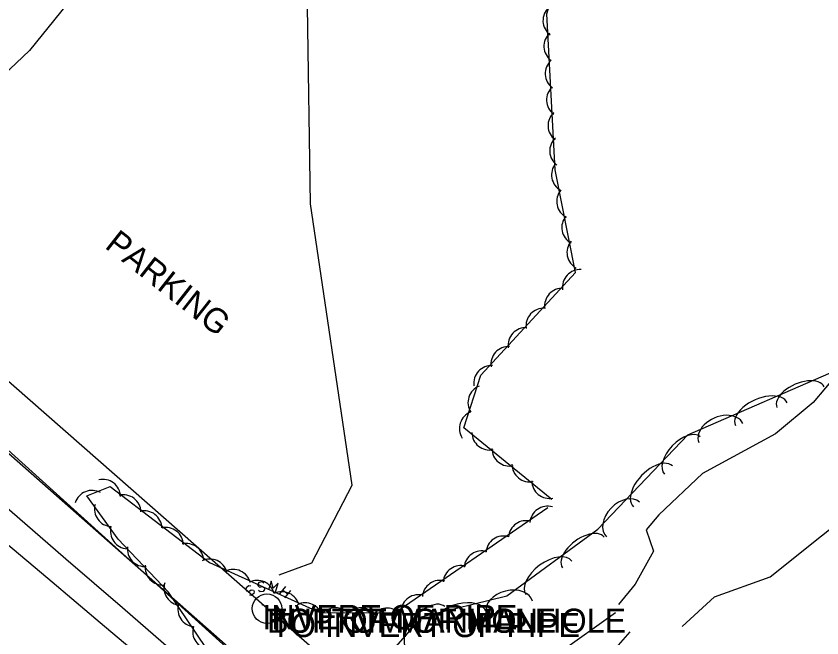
# Model space of a CAD drawing. Extents: x 1441650 to 1491889, y 345904 to 358319.
# Drawn here: x 1444224.6 to 1444391.3, y 355738.5 to 355867 of the extents above; entities that cross this region are included whole.
import ezdxf

# ---------------------------------------------------------------- set-up
doc = ezdxf.new("R2010")
doc.units = 0
for name, color, linetype in [('S_DITCHLINE', 7, 'Continuous'), ('S_GAS_UTILITIES', 7, 'Continuous'), ('S_MANHOLE_ANNOT', 7, 'Continuous'), ('S_PARKING', 7, 'Continuous'), ('S_PARKING_ANNOT', 7, 'Continuous'), ('S_SANITARY_SEWER', 7, 'Continuous'), ('S_SANITARY_SEWER_ANNOT', 7, 'Continuous'), ('S_STREAM', 7, 'Continuous'), ('S_TREE', 7, 'Continuous'), ('S_UTL_PT_SYM', 7, 'Continuous'), ('S_WATER_UTILITIES', 7, 'Continuous')]:
    doc.layers.add(name, color=color, linetype=linetype)

msp = doc.modelspace()

# ---------------------------------------------------------------- linework, layer by layer
at = {"layer": 'S_DITCHLINE'}
for points in [[(1444135.16, 355842.57), (1444144.2, 355836.92), (1444155.2, 355826.5), (1444166.2, 355816.08), (1444177.19, 355805.66), (1444188.19, 355795.24), (1444199.88, 355785.15), (1444211.56, 355775.06), (1444223.25, 355764.97), (1444234.93, 355754.87), (1444246.62, 355744.78), (1444258.3, 355734.69), (1444269.99, 355724.6), (1444281.68, 355714.51), (1444290.53, 355705.76), (1444310.06, 355696.3), (1444317.36, 355695.86), (1444320.59, 355701.42), (1444323.59, 355707.3), (1444330.22, 355721.33), (1444336.85, 355735.37), (1444348.6, 355743.78)], [(1444132.92, 355839.7), (1444139.91, 355831.65), (1444150.98, 355821.33), (1444162.05, 355811.01), (1444173.12, 355800.69), (1444184.19, 355790.37), (1444195.94, 355780.49), (1444207.68, 355770.61), (1444219.43, 355760.73), (1444231.17, 355750.85), (1444242.92, 355740.97), (1444254.66, 355731.09), (1444266.41, 355721.21), (1444278.15, 355711.33), (1444287.99, 355702.87), (1444299.18, 355696.64), (1444310.36, 355690.41)], [(1444317.75, 355667.42), (1444320.73, 355689.86), (1444329.81, 355703.72), (1444336.63, 355717.06), (1444343.45, 355730.39), (1444351.67, 355739.76)]]:
    msp.add_lwpolyline(points, dxfattribs=at)
at = {"layer": 'S_GAS_UTILITIES'}
msp.add_line((1443985.61, 355985.85), (1444831.24, 355240.87), dxfattribs=at)
at = {"layer": 'S_PARKING'}
for points in [[(1444289.16, 355936.35), (1444227.43, 355859.94), (1444204.25, 355838.06), (1444201.65, 355835), (1444194.26, 355833.46), (1444186.68, 355839.14), (1444176.52, 355846.26), (1444169.21, 355852.65), (1444169.56, 355862.16), (1444182.92, 355883.3), (1444217.02, 355924.12), (1444222.15, 355936.92), (1444216.54, 355950.72), (1444205.61, 355964.27), (1444203.69, 355977.58), (1444207.67, 355993.29), (1444217.17, 356004.64)], [(1444279.03, 355751.57), (1444285.81, 355754.01), (1444294.18, 355770.06), (1444285.53, 355828.27), (1444284.93, 355869.06), (1444292.79, 355885.85), (1444319.76, 355917.63)]]:
    msp.add_lwpolyline(points, dxfattribs=at)
at = {"layer": 'S_SANITARY_SEWER'}
for p, q in [((1444201.27, 355810.66), (1444279.33, 355742.27)), ((1444272.21, 355748.88), (1444272.13, 355748.49)), ((1444272.75, 355749.26), (1444272.21, 355748.88)), ((1444273.18, 355749.19), (1444272.75, 355749.26)), ((1444279.18, 355747.64), (1444280.42, 355749.11)), ((1444272.13, 355748.49), (1444272.32, 355748.22)), ((1444272.32, 355748.22), (1444272.75, 355748.1)), ((1444272.75, 355748.1), (1444273.29, 355748.45)), ((1444273.29, 355747.29), (1444272.91, 355747.36)), ((1444273.29, 355748.45), (1444273.76, 355748.37)), ((1444273.84, 355747.67), (1444273.29, 355747.29)), ((1444273.76, 355748.37), (1444273.91, 355748.1)), ((1444273.91, 355748.1), (1444273.84, 355747.67)), ((1444279.84, 355748.41), (1444280.81, 355747.6)), ((1444281.39, 355748.29), (1444280.15, 355746.82)), ((1444279.33, 355742.27), (1444417.64, 355621.87))]:
    msp.add_line(p, q, dxfattribs=at)
for points in [[(1444275.85, 355749.81), (1444275.5, 355750.08), (1444274.84, 355750), (1444274.61, 355749.65), (1444274.65, 355749.34), (1444275, 355749.03), (1444275.62, 355749.15), (1444276.01, 355748.84), (1444276.04, 355748.53), (1444275.77, 355748.14), (1444275.15, 355748.06), (1444274.8, 355748.33)], [(1444278.29, 355747.95), (1444278.83, 355749.81), (1444277.79, 355748.8), (1444277.4, 355750.23), (1444276.86, 355748.37)]]:
    msp.add_lwpolyline(points, dxfattribs=at)
msp.add_circle((1444276.53, 355744.57), 3.05, dxfattribs=at)
at = {"layer": 'S_STREAM'}
for points in [[(1444441.93, 355828.65), (1444429.04, 355823.72), (1444420.65, 355816.52), (1444408.37, 355802.07), (1444401.88, 355800.24), (1444394.64, 355793.25), (1444389.5, 355787.19), (1444381.75, 355780.67), (1444366.63, 355772.48), (1444357.59, 355763.93), (1444355, 355760.85), (1444356.46, 355756.48), (1444352.71, 355749.61), (1444349.23, 355745.43)], [(1444362.43, 355740.87), (1444369.13, 355746.99), (1444380.64, 355751.13), (1444401.82, 355768.08), (1444408.39, 355775.83), (1444420.35, 355789.89), (1444428.21, 355798.87), (1444433.51, 355806.91), (1444440.33, 355807.72), (1444447.6, 355807.28)]]:
    msp.add_lwpolyline(points, dxfattribs=at)
at = {"layer": 'S_TREE'}
for points in [[(1444335.47, 355767.15), (1444317.25, 355781.92), (1444320.8, 355792.84), (1444340.34, 355814.03), (1444336.11, 355835.29), (1444334.45, 355867.53), (1444340.21, 355886.38)], [(1444439.99, 355632.37), (1444455.08, 355641.66), (1444458.51, 355659.06), (1444456.24, 355689.92), (1444457.49, 355706.97), (1444468, 355722.01), (1444463.75, 355737.74), (1444452.88, 355736.12), (1444428.18, 355730.23), (1444396.54, 355732.23), (1444378.65, 355715.51), (1444375.93, 355687.86), (1444361.42, 355675.31), (1444312.57, 355716.37), (1444299.15, 355732.14), (1444308.73, 355742.97), (1444326.15, 355747.23), (1444344.95, 355760.97), (1444363.61, 355780.49), (1444395.92, 355794.52), (1444417.37, 355810.55), (1444437.99, 355829.22), (1444461.16, 355842.18)], [(1444318.7, 355702.55), (1444317.13, 355685.89), (1444309.59, 355679.56), (1444296.06, 355686.88), (1444269.59, 355714.56), (1444263.99, 355736.32), (1444256.13, 355748), (1444245.76, 355758.92), (1444239.24, 355767.87), (1444244.12, 355769.82), (1444264.67, 355754.12), (1444287.45, 355743.76), (1444302.99, 355743.67), (1444334.64, 355765.46)]]:
    msp.add_lwpolyline(points, dxfattribs=at)
for centre, start, end in [((1444337.26, 355866.14), 132.149, 233.7459), ((1444337.46, 355860.81), 132.149, 233.7459), ((1444337.72, 355855.17), 132.149, 233.7459), ((1444337.99, 355849.74), 132.149, 233.7459), ((1444338.3, 355844.44), 132.149, 233.7459), ((1444338.65, 355839.17), 132.149, 233.7459), ((1444321.75, 355787.17), 111.2254, 212.8223), ((1444319.98, 355781.81), 111.2254, 212.8223)]:
    msp.add_arc(centre, 3.64, start, end, dxfattribs=at)
for centre, major_axis, ratio, start_param, end_param in [((1444339.03, 355834.25), (3.6, 0.58), 0.999957, 2.2904, 4.0636), ((1444340.1, 355828.71), (3.6, 0.58), 0.999957, 2.2904, 4.0636), ((1444341.16, 355823.37), (3.6, 0.58), 0.999957, 2.2904, 4.0636), ((1444342.23, 355818.17), (3.6, 0.58), 0.999957, 2.2904, 4.0636), ((1444341.28, 355811.01), (-2.93, -2.17), 0.999999, 4.013345, 5.786546), ((1444337.6, 355807.14), (-2.93, -2.17), 0.999999, 4.013345, 5.786546), ((1444333.75, 355803.01), (-2.93, -2.17), 0.999999, 4.013347, 5.786547), ((1444330.06, 355799.01), (-2.93, -2.17), 0.999999, 4.013347, 5.786547), ((1444326.49, 355795.09), (-2.93, -2.17), 0.999999, 4.013345, 5.786546), ((1444322.96, 355791.16), (-2.93, -2.17), 0.999999, 4.013345, 5.786546), ((1444386.91, 355788.29), (-4.89, -2.12), 0.541728, 3.142929, 6.284522), ((1444378.79, 355784.77), (-5.37, -2.33), 0.551126, 3.142972, 6.284565), ((1444370.42, 355780.85), (-4.54, -1.96), 0.686614, 3.143857, 6.28545), ((1444322.56, 355780.99), (3.64, 0.12), 0.999998, 3.111764, 4.884964), ((1444362.46, 355776.22), (-3.68, -3.85), 0.542557, 3.142649, 6.284241), ((1444326.7, 355777.68), (3.64, 0.12), 0.999998, 3.111763, 4.884964), ((1444330.85, 355774.41), (3.64, 0.12), 0.999998, 3.111763, 4.884964), ((1444356.35, 355769.84), (-4.04, -4.22), 0.55197, 3.142683, 6.284276), ((1444242.59, 355767.64), (-2.9, 2.21), 0.99973, 3.825789, 5.598989), ((1444334.95, 355770.99), (3.64, 0.12), 0.999998, 3.111763, 4.884964), ((1444240.32, 355765.36), (-3.38, -1.35), 0.999655, 3.825789, 5.598989), ((1444246.82, 355764.45), (-2.9, 2.21), 0.99973, 3.825789, 5.598989), ((1444350.17, 355762.99), (-3.42, -3.57), 0.687665, 3.143385, 6.284977), ((1444244.48, 355765.19), (1.02, -3.5), 0.999827, 4.170981, 5.944182), ((1444334.55, 355762.08), (-3.02, -2.04), 0.999733, 3.83451, 5.607711), ((1444251.15, 355761.14), (-2.9, 2.21), 0.99973, 3.825789, 5.598989), ((1444330.11, 355759.11), (-3.02, -2.04), 0.999733, 3.83451, 5.607711), ((1444247.78, 355760.6), (1.02, -3.5), 0.999827, 4.170981, 5.944182), ((1444255.61, 355757.69), (-2.9, 2.21), 0.99973, 3.825789, 5.598989), ((1444341.98, 355756.18), (-4.32, -3.16), 0.540586, 3.141667, 6.28326), ((1444325.45, 355755.94), (-3.02, -2.04), 0.999733, 3.83451, 5.607711), ((1444251.29, 355756.91), (1.41, -3.36), 0.999764, 4.188986, 5.962186), ((1444259.81, 355754.39), (-2.9, 2.21), 0.99973, 3.825789, 5.598989), ((1444320.96, 355752.86), (-3.02, -2.04), 0.999733, 3.83451, 5.607711), ((1444334.83, 355750.94), (-4.74, -3.46), 0.549964, 3.14167, 6.283262), ((1444264.71, 355751.18), (-3.32, 1.51), 0.999652, 3.825789, 5.598989), ((1444316.61, 355749.82), (-3.02, -2.04), 0.999733, 3.83451, 5.607711), ((1444254.97, 355753.08), (1.41, -3.36), 0.999764, 4.188986, 5.962186), ((1444269.55, 355749.02), (-3.32, 1.51), 0.999652, 3.825789, 5.598989), ((1444274.5, 355746.76), (-3.32, 1.51), 0.999652, 3.825789, 5.598989), ((1444312.3, 355746.77), (-3.02, -2.04), 0.999733, 3.83451, 5.607711), ((1444258.85, 355748.87), (3.22, 1.7), 0.987297, 2.359445, 4.132645), ((1444279.63, 355744.4), (-3.32, 1.51), 0.999652, 3.825789, 5.598989), ((1444307.87, 355743.8), (-3.02, -2.04), 0.999733, 3.83451, 5.607711), ((1444326.66, 355744.9), (-4.81, -1.18), 0.685056, 3.141965, 6.283557), ((1444261.72, 355744.45), (3.22, 1.7), 0.987297, 2.359445, 4.132645), ((1444284.46, 355742.12), (-3.32, 1.51), 0.999652, 3.825789, 5.598989), ((1444309.46, 355740.59), (-3.89, -4.39), 0.550149, 3.141855, 6.283448), ((1444316.59, 355742.71), (-5.19, -1.27), 0.540498, 3.141813, 6.283405), ((1444290.67, 355741.09), (-3.64, 0.02), 0.999591, 3.825789, 5.598989), ((1444295.98, 355741.09), (-3.64, 0.02), 0.999591, 3.825789, 5.598989), ((1444301.42, 355741.06), (-3.64, 0.02), 0.999591, 3.825789, 5.598989), ((1444264.81, 355739.81), (3.22, 1.7), 0.987297, 2.359445, 4.132645)]:
    msp.add_ellipse(centre, major_axis=major_axis, ratio=ratio, start_param=start_param, end_param=end_param, dxfattribs=at)
at = {"layer": 'S_UTL_PT_SYM'}
for points in [[(1444275.57, 355745.32), (1444275.57, 355745.37), (1444275.57, 355745.32), (1444275.52, 355745.32), (1444275.57, 355745.32), (1444275.57, 355745.27), (1444275.57, 355745.32), (1444275.62, 355745.32)], [(1444276.53, 355744.57), (1444276.53, 355744.62), (1444276.53, 355744.57), (1444276.48, 355744.57), (1444276.53, 355744.57), (1444276.53, 355744.52), (1444276.53, 355744.57), (1444276.58, 355744.57)], [(1444277.36, 355743.68), (1444277.36, 355743.73), (1444277.36, 355743.68), (1444277.31, 355743.68), (1444277.36, 355743.68), (1444277.36, 355743.63), (1444277.36, 355743.68), (1444277.41, 355743.68)], [(1444279.33, 355742.27), (1444279.33, 355742.32), (1444279.33, 355742.27), (1444279.28, 355742.27), (1444279.33, 355742.27), (1444279.33, 355742.22), (1444279.33, 355742.27), (1444279.38, 355742.27)]]:
    msp.add_lwpolyline(points, dxfattribs=at)
at = {"layer": 'S_WATER_UTILITIES'}
msp.add_line((1444171.33, 355823.93), (1444300.34, 355707.5), dxfattribs=at)

# ---------------------------------------------------------------- texts
at = {"layer": 'S_MANHOLE_ANNOT'}
for s in ['TOP OF MANHOLE', 'BUTTOM OF MANHOLE']:
    msp.add_text(s, height=5, dxfattribs=at).set_placement((1444276.53, 355739.57))
at = {"layer": 'S_PARKING_ANNOT'}
msp.add_text('PARKING', height=5, rotation=321.7984, dxfattribs=at).set_placement((1444242.77, 355819.26))
at = {"layer": 'S_SANITARY_SEWER_ANNOT'}
for s, p in [('INVERT OF PIPE', (1444275.57, 355740.32)), ('TO INVERT OF PIPE', (1444277.36, 355738.68))]:
    msp.add_text(s, height=5, dxfattribs=at).set_placement(p)

doc.saveas('drawing.dxf')
